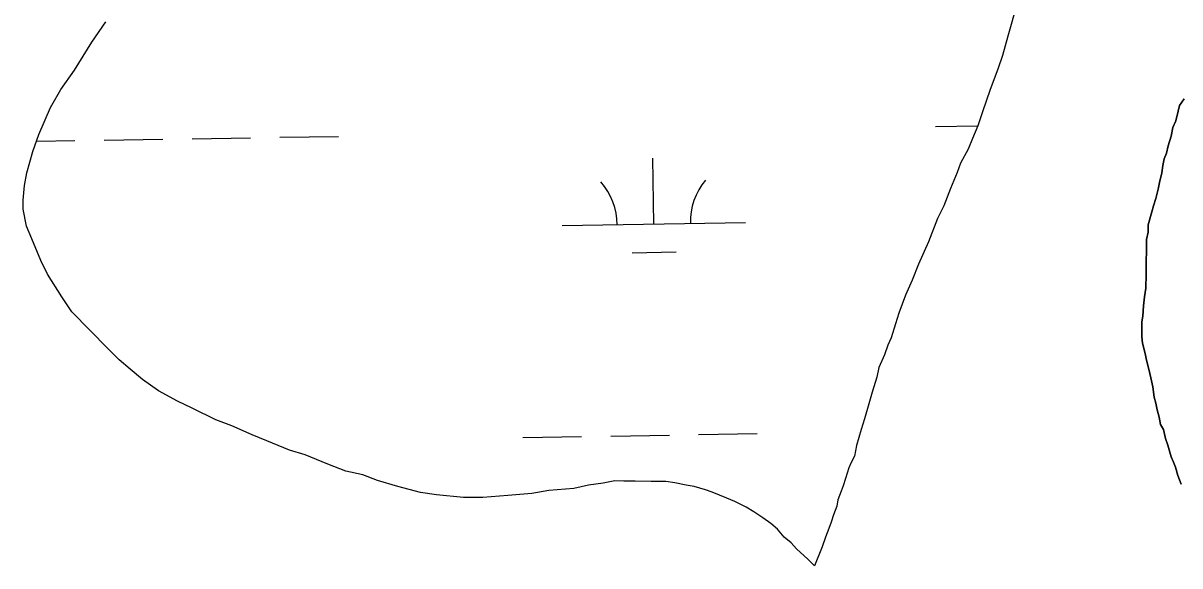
# Model space of a CAD drawing. Extents: x 3855477 to 3893699, y 299188 to 325115.
# Drawn here: x 3881657 to 3882289, y 322852 to 323149 of the extents above; entities that cross this region are included whole.
import ezdxf

# ---------------------------------------------------------------- set-up
doc = ezdxf.new("R2010")
doc.units = 0
doc.layers.add('V-TOPO-SHOR', color=7, linetype='Continuous')
doc.layers.add('V-WETL-SWMP', color=7, linetype='Continuous')

msp = doc.modelspace()

# ---------------------------------------------------------------- linework, layer by layer
at = {"layer": 'V-TOPO-SHOR'}
for points in [[(3882199.88, 323159.08), (3882196.83, 323148.01), (3882195, 323141.6), (3882191.97, 323131.1), (3882189.54, 323123.53), (3882185.33, 323112.46), (3882181.1, 323100.23), (3882178.68, 323092.66), (3882175.68, 323085.67), (3882173.27, 323079.85), (3882169.1, 323072.3), (3882167.28, 323067.05), (3882163.68, 323058.32), (3882160.07, 323049.01), (3882156.48, 323042.03), (3882151.66, 323029.22), (3882146.26, 323017), (3882142.66, 323008.27), (3882139.06, 323000.12), (3882135.44, 322990.22), (3882133.62, 322984.39), (3882131.2, 322976.81), (3882129.4, 322972.74), (3882127.59, 322967.5), (3882124.59, 322960.51), (3882123.36, 322955.27)], [(3882089.47, 322852.14), (3882085.8, 322855.9), (3882079.66, 322861.54), (3882076.6, 322864.67), (3882072.92, 322867.81), (3882069.25, 322872.19), (3882065.57, 322875.32), (3882061.27, 322878.47), (3882056.35, 322881.62), (3882052.04, 322884.15), (3882045.88, 322887.31), (3882041.56, 322889.22), (3882033.54, 322892.4), (3882029.84, 322893.68), (3882023.67, 322895.61), (3882019.34, 322896.28), (3882013.16, 322897.59), (3882008.21, 322898.26), (3882000.16, 322898.35), (3881991.49, 322898.44), (3881985.29, 322898.51), (3881980.34, 322898.57), (3881974.13, 322897.4), (3881966.06, 322896.25), (3881957.99, 322894.48), (3881944.35, 322893.39), (3881935.04, 322891.63), (3881922.02, 322890.54), (3881908.38, 322889.45), (3881897.85, 322889.57), (3881883, 322890.97), (3881874.34, 322892.3), (3881861.98, 322895.54), (3881850.87, 322898.76), (3881842.85, 322901.95), (3881833.58, 322903.91), (3881823.71, 322907.73), (3881811.38, 322912.82), (3881802.73, 322915.4), (3881790.4, 322920.49), (3881782.38, 322923.68), (3881771.29, 322928.76), (3881762.65, 322931.95), (3881749.71, 322938.29), (3881741.7, 322942.09), (3881731.23, 322947.78), (3881722.63, 322954.07), (3881715.88, 322959.72), (3881709.74, 322964.75), (3881703.61, 322971.01), (3881693.81, 322981.03), (3881684.01, 322991.05), (3881678.52, 322999.16), (3881670.61, 323011.64), (3881666.98, 323019.11), (3881662.15, 323030.94), (3881659.13, 323037.79), (3881657.37, 323047.1), (3881657.43, 323052.05), (3881658.14, 323060.1), (3881659.45, 323066.9), (3881662.68, 323078.63), (3881665.88, 323087.89), (3881672.24, 323102.69), (3881677.92, 323112.54), (3881685.47, 323122.98), (3881694.93, 323138.36), (3881702.49, 323149.43)], [(3882291.22, 323107.41), (3882288.77, 323103.82), (3882287.93, 323100.61), (3882286.66, 323095.4), (3882285.02, 323091.8), (3882284.16, 323086.98), (3882282.49, 323081.78), (3882281.64, 323077.77), (3882280.4, 323074.56), (3882279.56, 323070.95), (3882279.11, 323066.94), (3882277.85, 323061.73), (3882277, 323058.12), (3882275.74, 323052.91), (3882274.49, 323048.9), (3882273.65, 323045.69), (3882271.56, 323038.48), (3882271.51, 323034.46), (3882270.67, 323030.45), (3882270.6, 323024.01), (3882270.54, 323018.79), (3882270.49, 323014.77), (3882270.46, 323011.55), (3882270.37, 323003.91), (3882269.52, 322999.1), (3882269.06, 322994.28), (3882268.6, 322988.66), (3882268.16, 322985.45), (3882268.1, 322980.62), (3882268.07, 322977.41), (3882268.43, 322973.79), (3882269.98, 322968.14), (3882270.74, 322964.51), (3882271.89, 322959.67), (3882273.05, 322954.84), (3882274.2, 322950), (3882274.94, 322944.36), (3882275.71, 322941.14), (3882276.47, 322937.51), (3882277.64, 322933.48), (3882278.39, 322929.45), (3882279.97, 322926.62), (3882281.12, 322921.78), (3882282.29, 322918.15), (3882284.23, 322911.7), (3882285.4, 322908.87), (3882286.58, 322906.04), (3882287.73, 322901.61), (3882289.69, 322896.76)], [(3882123.36, 322955.27), (3882120.93, 322947.11), (3882119.1, 322940.69), (3882116.68, 322932.53), (3882114.86, 322926.71), (3882112.42, 322917.96), (3882111.19, 322912.13), (3882109.4, 322908.64), (3882108.19, 322905.73), (3882106.37, 322899.9), (3882105.16, 322895.82), (3882103.96, 322892.91), (3882102.15, 322888.25), (3882101.53, 322884.75), (3882099.72, 322880.09), (3882098.51, 322876.01), (3882097.3, 322872.52), (3882095.49, 322867.86), (3882093.68, 322862.62), (3882089.47, 322852.14)]]:
    msp.add_lwpolyline(points, dxfattribs=at)
at = {"layer": 'V-WETL-SWMP'}
for p, q in [((3882199.88, 323159.08), (3882196.83, 323148.01)), ((3881694.93, 323138.36), (3881702.49, 323149.43)), ((3882196.83, 323148.01), (3882195.01, 323141.6)), ((3882195.01, 323141.6), (3882191.97, 323131.1)), ((3881685.47, 323122.98), (3881694.93, 323138.36)), ((3882191.97, 323131.1), (3882189.54, 323123.53)), ((3881677.92, 323112.53), (3881685.47, 323122.98)), ((3882189.54, 323123.53), (3882185.33, 323112.46)), ((3881672.24, 323102.69), (3881677.92, 323112.53)), ((3882185.33, 323112.46), (3882181.1, 323100.23)), ((3881665.88, 323087.89), (3881672.24, 323102.69)), ((3882181.1, 323100.23), (3882178.68, 323092.66)), ((3882155.44, 323092.19), (3882178.64, 323092.57)), ((3882178.68, 323092.66), (3882175.68, 323085.67)), ((3881662.68, 323078.63), (3881665.88, 323087.89)), ((3881664.6, 323084.2), (3881685.6, 323084.54)), ((3881701.59, 323084.8), (3881733.59, 323085.32)), ((3881749.59, 323085.58), (3881781.58, 323086.1)), ((3881797.58, 323086.36), (3881829.58, 323086.88)), ((3882175.68, 323085.67), (3882173.27, 323079.85)), ((3881659.45, 323066.9), (3881662.68, 323078.63)), ((3882173.27, 323079.85), (3882169.1, 323072.29)), ((3882001.7, 323038.94), (3882001.11, 323074.93)), ((3882169.1, 323072.29), (3882167.28, 323067.05)), ((3881658.14, 323060.1), (3881659.45, 323066.9)), ((3882167.28, 323067.05), (3882163.68, 323058.32)), ((3881657.43, 323052.05), (3881658.14, 323060.1)), ((3882163.68, 323058.32), (3882160.07, 323049.01)), ((3881657.37, 323047.1), (3881657.43, 323052.05)), ((3881659.13, 323037.79), (3881657.37, 323047.1)), ((3882160.07, 323049.01), (3882156.48, 323042.03)), ((3881951.7, 323038.12), (3882051.69, 323039.75)), ((3882156.48, 323042.03), (3882151.66, 323029.22)), ((3881662.15, 323030.94), (3881659.13, 323037.79)), ((3881666.98, 323019.11), (3881662.15, 323030.94)), ((3882151.66, 323029.22), (3882146.26, 323017)), ((3881989.95, 323023.31), (3882013.95, 323023.7)), ((3881670.61, 323011.64), (3881666.98, 323019.11)), ((3882146.26, 323017), (3882142.66, 323008.26)), ((3881678.52, 322999.16), (3881670.61, 323011.64)), ((3882142.66, 323008.26), (3882139.06, 323000.12)), ((3881684.01, 322991.05), (3881678.52, 322999.16)), ((3882139.06, 323000.12), (3882135.44, 322990.22)), ((3881693.81, 322981.03), (3881684.01, 322991.05)), ((3882135.44, 322990.22), (3882133.62, 322984.39)), ((3882133.62, 322984.39), (3882131.2, 322976.81)), ((3881703.61, 322971.01), (3881693.81, 322981.03)), ((3882131.2, 322976.81), (3882129.4, 322972.74)), ((3881709.74, 322964.75), (3881703.61, 322971.01)), ((3882129.4, 322972.74), (3882127.59, 322967.5)), ((3881715.88, 322959.72), (3881709.74, 322964.75)), ((3882127.59, 322967.5), (3882124.59, 322960.51)), ((3881722.63, 322954.07), (3881715.88, 322959.72)), ((3882124.59, 322960.51), (3882123.36, 322955.27)), ((3881731.23, 322947.78), (3881722.63, 322954.07)), ((3882123.36, 322955.27), (3882120.93, 322947.1)), ((3881741.7, 322942.09), (3881731.23, 322947.78)), ((3882120.93, 322947.1), (3882119.1, 322940.69)), ((3881749.71, 322938.29), (3881741.7, 322942.09)), ((3881762.65, 322931.95), (3881749.71, 322938.29)), ((3882119.1, 322940.69), (3882116.68, 322932.53)), ((3881771.29, 322928.76), (3881762.65, 322931.95)), ((3882116.68, 322932.53), (3882114.86, 322926.71)), ((3881782.38, 322923.68), (3881771.29, 322928.76)), ((3882114.86, 322926.71), (3882112.42, 322917.96)), ((3881790.4, 322920.49), (3881782.38, 322923.68)), ((3881802.73, 322915.4), (3881790.4, 322920.49)), ((3881930.18, 322922.33), (3881962.17, 322922.85)), ((3881978.17, 322923.11), (3882010.17, 322923.63)), ((3882026.17, 322923.89), (3882058.16, 322924.41)), ((3881811.38, 322912.83), (3881802.73, 322915.4)), ((3882112.42, 322917.96), (3882111.19, 322912.13)), ((3881823.71, 322907.73), (3881811.38, 322912.83)), ((3881833.58, 322903.91), (3881823.71, 322907.73)), ((3882109.39, 322908.64), (3882108.19, 322905.73)), ((3882111.19, 322912.13), (3882109.39, 322908.64)), ((3881842.85, 322901.95), (3881833.58, 322903.91)), ((3881850.87, 322898.76), (3881842.85, 322901.95)), ((3882108.19, 322905.73), (3882106.37, 322899.9)), ((3881861.98, 322895.54), (3881850.87, 322898.76)), ((3881874.34, 322892.31), (3881861.98, 322895.54)), ((3881957.99, 322894.48), (3881944.35, 322893.39)), ((3881966.06, 322896.25), (3881957.99, 322894.48)), ((3881974.13, 322897.4), (3881966.06, 322896.25)), ((3881980.34, 322898.57), (3881974.13, 322897.4)), ((3881985.29, 322898.51), (3881980.34, 322898.57)), ((3881991.49, 322898.44), (3881985.29, 322898.51)), ((3882000.16, 322898.35), (3881991.49, 322898.44)), ((3882008.21, 322898.26), (3882000.16, 322898.35)), ((3882013.16, 322897.58), (3882008.21, 322898.26)), ((3882019.34, 322896.28), (3882013.16, 322897.58)), ((3882023.67, 322895.61), (3882019.34, 322896.28)), ((3882029.84, 322893.68), (3882023.67, 322895.61)), ((3882105.16, 322895.82), (3882103.96, 322892.91)), ((3882106.37, 322899.9), (3882105.16, 322895.82)), ((3881883, 322890.97), (3881874.34, 322892.31)), ((3881897.85, 322889.57), (3881883, 322890.97)), ((3881908.38, 322889.45), (3881897.85, 322889.57)), ((3881922.02, 322890.54), (3881908.38, 322889.45)), ((3881935.04, 322891.63), (3881922.02, 322890.54)), ((3881944.35, 322893.39), (3881935.04, 322891.63)), ((3882033.54, 322892.4), (3882029.84, 322893.68)), ((3882041.56, 322889.22), (3882033.54, 322892.4)), ((3882045.88, 322887.31), (3882041.56, 322889.22)), ((3882102.15, 322888.25), (3882101.53, 322884.75)), ((3882103.96, 322892.91), (3882102.15, 322888.25)), ((3882052.04, 322884.15), (3882045.88, 322887.31)), ((3882056.35, 322881.62), (3882052.04, 322884.15)), ((3882061.27, 322878.47), (3882056.35, 322881.62)), ((3882101.53, 322884.75), (3882099.72, 322880.09)), ((3882065.57, 322875.32), (3882061.27, 322878.47)), ((3882069.25, 322872.18), (3882065.57, 322875.32)), ((3882098.51, 322876.01), (3882097.3, 322872.52)), ((3882099.72, 322880.09), (3882098.51, 322876.01)), ((3882072.92, 322867.81), (3882069.25, 322872.18)), ((3882097.3, 322872.52), (3882095.49, 322867.86)), ((3882076.6, 322864.67), (3882072.92, 322867.81)), ((3882079.66, 322861.54), (3882076.6, 322864.67)), ((3882093.68, 322862.62), (3882089.47, 322852.14)), ((3882095.49, 322867.86), (3882093.68, 322862.62)), ((3882085.8, 322855.9), (3882079.66, 322861.54)), ((3882089.47, 322852.14), (3882085.8, 322855.9))]:
    msp.add_line(p, q, dxfattribs=at)
msp.add_lwpolyline([(3882289.69, 322896.76), (3882287.73, 322901.61), (3882286.58, 322906.04), (3882285.4, 322908.87), (3882284.23, 322911.7), (3882282.29, 322918.15), (3882281.12, 322921.78), (3882279.97, 322926.62), (3882278.39, 322929.45), (3882277.64, 322933.48), (3882276.47, 322937.51), (3882275.71, 322941.14), (3882274.94, 322944.36), (3882274.2, 322950), (3882273.05, 322954.84), (3882271.89, 322959.67), (3882270.74, 322964.51), (3882269.98, 322968.14), (3882268.43, 322973.79), (3882268.07, 322977.41), (3882268.1, 322980.62), (3882268.16, 322985.45), (3882268.6, 322988.66), (3882269.06, 322994.28), (3882269.52, 322999.1), (3882270.37, 323003.92), (3882270.46, 323011.55), (3882270.49, 323014.77), (3882270.54, 323018.79), (3882270.6, 323024.02), (3882270.67, 323030.45), (3882271.52, 323034.46), (3882271.56, 323038.48), (3882273.65, 323045.69), (3882274.49, 323048.9), (3882275.74, 323052.91), (3882277, 323058.12), (3882277.85, 323061.73), (3882279.11, 323066.94), (3882279.56, 323070.95), (3882280.4, 323074.56), (3882281.64, 323077.77), (3882282.49, 323081.78), (3882284.16, 323086.98), (3882285.01, 323091.8), (3882286.66, 323095.4), (3882287.93, 323100.61), (3882288.77, 323103.82), (3882291.22, 323107.41)], dxfattribs=at)
for centre, start, end in [((3881946.45, 323038.51), 0.16154, 41.7052), ((3882056.92, 323040.31), 140.16154, 181.7052)]:
    msp.add_arc(centre, 35.25, start, end, dxfattribs=at)

doc.saveas('drawing.dxf')
